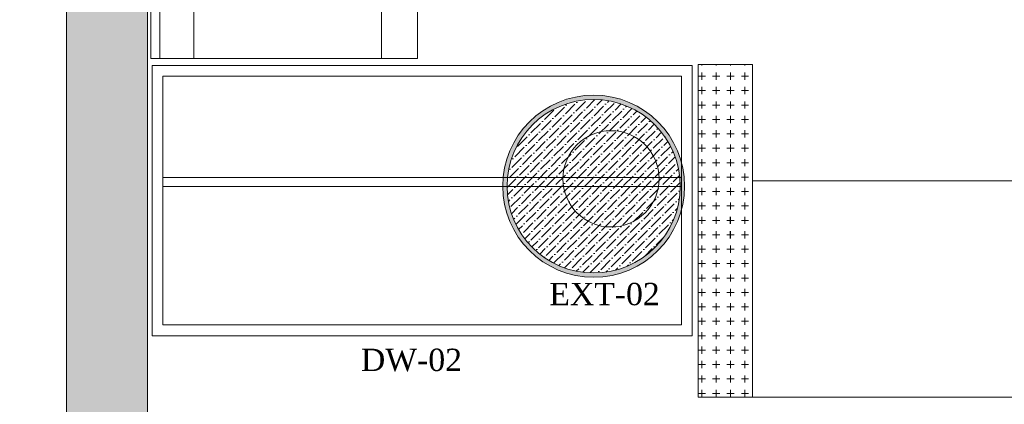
# Model space of a CAD drawing. Extents: x 3940905 to 4145695, y 925352 to 1109797.
# Tile 426 of 656: x 4004253 to 4006987, y 1099149 to 1100216. Entities that reach past the tile are written whole.
import ezdxf

# ---------------------------------------------------------------- set-up
doc = ezdxf.new("R2010")
doc.units = 0
doc.header["$LTSCALE"] = 750
doc.header["$MEASUREMENT"] = 0
doc.layers.get('0').update_dxf_attribs({"linetype": 'CONTINUOUS', "lineweight": 0})
for name, color, linetype, lineweight in [('CKD Equipments', 252, 'CONTINUOUS', 0), ('HATCH', 7, 'CONTINUOUS', 0), ('wall', 7, 'CONTINUOUS', 25)]:
    doc.layers.add(name, color=color, linetype=linetype, lineweight=lineweight)
doc.layers.add('PDF_A - TEXT', color=7, linetype='CONTINUOUS')
doc.layers.add('S-Hatch_8', color=7, linetype='CONTINUOUS')
doc.styles.add('CKD_Dimension Text', font='BOOKOS.TTF')

# ---------------------------------------------------------------- blocks, each defined once
blk = doc.blocks.new('G$CD7D92FFB')
h = blk.add_hatch(color=144)
h.dxf.hatch_style = 1
edge = h.paths.add_edge_path()
edge.add_arc((252.5, 252.5), 252.5, 0, 360)
edge = h.paths.add_edge_path(flags=16)
edge.add_arc((252.5, 252.5), 240.5, 0, 360)
h = blk.add_hatch()
h.set_pattern_fill('ANSI36', color=61, scale=120)
h.set_pattern_definition([(45, (-31984.959, -8297.094), (7.954951, 29.168155), [37.5, -7.5, 0, -7.5])])
h.paths.add_polyline_path([(493, 252.5, 1), (12, 252.5, 1)])
at = {"layer": 'CKD Equipments', "color": 25, "ltscale": 0.25}
for radius in [252.5, 240.5]:
    blk.add_circle((252.5, 252.5), radius, dxfattribs=at)

msp = doc.modelspace()

# ---------------------------------------------------------------- hatches: boundary and pattern name
at = {"layer": 'HATCH'}
h = msp.add_hatch(color=8, dxfattribs=at)
h.dxf.hatch_style = 1
h.paths.add_polyline_path([(4016977.7, 1102308.4), (4004382.7, 1102308.4), (4004382.7, 1088263.4), (4004252.7, 1088263.4), (4004252.7, 1074300.4), (4004415.7, 1074300.4), (4004415.7, 1067776.4), (4004872.7, 1067776.4), (4004872.7, 1072350.4), (4004872.7, 1074463.4), (4004482.7, 1074463.4), (4004482.7, 1088033.5), (4004607.7, 1088033.4), (4004607.7, 1102078.4), (4016977.7, 1102078.4)])

# ---------------------------------------------------------------- linework, layer by layer
at = {"layer": 'CKD Equipments', "color": 252, "true_color": 0x989898}
for p, q in [((4004616.9, 1101315.1), (4004616.9, 1100108.7)), ((4004642.1, 1100108.7), (4004642.1, 1101315.1)), ((4004736, 1100108.7), (4004736, 1101315.1)), ((4005257, 1100108.7), (4005257, 1101315.1)), ((4005357.3, 1100108.7), (4005357.3, 1101315.1)), ((4004616.9, 1100108.7), (4005357.3, 1100108.7)), ((4004617.2, 1100108.7), (4004642.1, 1100108.7)), ((4004641.9, 1100108.7), (4004736, 1100108.7)), ((4005357.3, 1100108.7), (4005257, 1100108.7)), ((4006120.5, 1100089.4), (4004620.5, 1100089.4)), ((4004620.5, 1100089.4), (4004620.5, 1099339.4)), ((4006120.5, 1099339.4), (4006120.5, 1100089.4)), ((4006090.5, 1100059.4), (4004650.5, 1100059.4)), ((4004650.5, 1100059.4), (4004650.5, 1099369.4)), ((4006090.5, 1099369.4), (4006090.5, 1100059.4)), ((4006090.5, 1099778), (4004650.5, 1099778)), ((4006090.5, 1099753.1), (4004650.5, 1099753.1)), ((4006287.9, 1099769.4), (4007214.8, 1099769.4)), ((4006287.9, 1099169.5), (4006287.9, 1099769.4)), ((4006287.9, 1099769.4), (4006287.9, 1099769.4)), ((4006287.9, 1099769.4), (4007214.8, 1099769.4)), ((4004650.5, 1099369.4), (4006090.5, 1099369.4)), ((4004620.5, 1099339.4), (4006120.5, 1099339.4)), ((4007214.8, 1099169.5), (4006287.9, 1099169.5))]:
    msp.add_line(p, q, dxfattribs=at)
at = {"layer": 'CKD Equipments'}
for p, q in [((4006136.8, 1100091.9), (4006287.9, 1100091.9)), ((4006136.8, 1099169.5), (4006136.8, 1100091.9)), ((4006287.9, 1100091.9), (4006287.9, 1099169.5)), ((4006287.9, 1099169.5), (4006136.8, 1099169.5))]:
    msp.add_line(p, q, dxfattribs=at)
at = {"layer": 'CKD Equipments', "color": 252, "linetype": 'Continuous'}
for p, q in [((4006146.8, 1100089.5), (4006146.8, 1100091.9)), ((4006186.8, 1100089.5), (4006186.8, 1100091.9)), ((4006226.8, 1100089.5), (4006226.8, 1100091.9)), ((4006266.8, 1100089.5), (4006266.8, 1100091.9)), ((4006136.8, 1100059.5), (4006156.8, 1100059.5)), ((4006146.8, 1100049.5), (4006146.8, 1100069.5)), ((4006176.8, 1100059.5), (4006196.8, 1100059.5)), ((4006186.8, 1100049.5), (4006186.8, 1100069.5)), ((4006216.8, 1100059.5), (4006236.8, 1100059.5)), ((4006226.8, 1100049.5), (4006226.8, 1100069.5)), ((4006256.8, 1100059.5), (4006276.8, 1100059.5)), ((4006266.8, 1100049.5), (4006266.8, 1100069.5)), ((4006146.8, 1100009.5), (4006146.8, 1100029.5)), ((4006186.8, 1100009.5), (4006186.8, 1100029.5)), ((4006226.8, 1100009.5), (4006226.8, 1100029.5)), ((4006266.8, 1100009.5), (4006266.8, 1100029.5)), ((4006136.8, 1100019.5), (4006156.8, 1100019.5)), ((4006176.8, 1100019.5), (4006196.8, 1100019.5)), ((4006216.8, 1100019.5), (4006236.8, 1100019.5)), ((4006256.8, 1100019.5), (4006276.8, 1100019.5)), ((4006136.8, 1099979.5), (4006156.8, 1099979.5)), ((4006146.8, 1099969.5), (4006146.8, 1099989.5)), ((4006176.8, 1099979.5), (4006196.8, 1099979.5)), ((4006186.8, 1099969.5), (4006186.8, 1099989.5)), ((4006216.8, 1099979.5), (4006236.8, 1099979.5)), ((4006226.8, 1099969.5), (4006226.8, 1099989.5)), ((4006256.8, 1099979.5), (4006276.8, 1099979.5)), ((4006266.8, 1099969.5), (4006266.8, 1099989.5)), ((4006146.8, 1099929.5), (4006146.8, 1099949.5)), ((4006186.8, 1099929.5), (4006186.8, 1099949.5)), ((4006226.8, 1099929.5), (4006226.8, 1099949.5)), ((4006266.8, 1099929.5), (4006266.8, 1099949.5)), ((4006136.8, 1099939.5), (4006156.8, 1099939.5)), ((4006176.8, 1099939.5), (4006196.8, 1099939.5)), ((4006216.8, 1099939.5), (4006236.8, 1099939.5)), ((4006256.8, 1099939.5), (4006276.8, 1099939.5)), ((4006136.8, 1099899.5), (4006156.8, 1099899.5)), ((4006146.8, 1099889.5), (4006146.8, 1099909.5)), ((4006176.8, 1099899.5), (4006196.8, 1099899.5)), ((4006186.8, 1099889.5), (4006186.8, 1099909.5)), ((4006216.8, 1099899.5), (4006236.8, 1099899.5)), ((4006226.8, 1099889.5), (4006226.8, 1099909.5)), ((4006256.8, 1099899.5), (4006276.8, 1099899.5)), ((4006266.8, 1099889.5), (4006266.8, 1099909.5)), ((4006136.8, 1099859.5), (4006156.8, 1099859.5)), ((4006146.8, 1099849.5), (4006146.8, 1099869.5)), ((4006176.8, 1099859.5), (4006196.8, 1099859.5)), ((4006186.8, 1099849.5), (4006186.8, 1099869.5)), ((4006216.8, 1099859.5), (4006236.8, 1099859.5)), ((4006226.8, 1099849.5), (4006226.8, 1099869.5)), ((4006256.8, 1099859.5), (4006276.8, 1099859.5)), ((4006266.8, 1099849.5), (4006266.8, 1099869.5)), ((4006136.8, 1099819.5), (4006156.8, 1099819.5)), ((4006146.8, 1099809.5), (4006146.8, 1099829.5)), ((4006176.8, 1099819.5), (4006196.8, 1099819.5)), ((4006186.8, 1099809.5), (4006186.8, 1099829.5)), ((4006216.8, 1099819.5), (4006236.8, 1099819.5)), ((4006226.8, 1099809.5), (4006226.8, 1099829.5)), ((4006256.8, 1099819.5), (4006276.8, 1099819.5)), ((4006266.8, 1099809.5), (4006266.8, 1099829.5)), ((4006136.8, 1099779.5), (4006156.8, 1099779.5)), ((4006146.8, 1099769.5), (4006146.8, 1099789.5)), ((4006176.8, 1099779.5), (4006196.8, 1099779.5)), ((4006186.8, 1099769.5), (4006186.8, 1099789.5)), ((4006216.8, 1099779.5), (4006236.8, 1099779.5)), ((4006226.8, 1099769.5), (4006226.8, 1099789.5)), ((4006256.8, 1099779.5), (4006276.8, 1099779.5)), ((4006266.8, 1099769.5), (4006266.8, 1099789.5)), ((4006146.8, 1099729.5), (4006146.8, 1099749.5)), ((4006186.8, 1099729.5), (4006186.8, 1099749.5)), ((4006226.8, 1099729.5), (4006226.8, 1099749.5)), ((4006266.8, 1099729.5), (4006266.8, 1099749.5)), ((4006136.8, 1099739.5), (4006156.8, 1099739.5)), ((4006176.8, 1099739.5), (4006196.8, 1099739.5)), ((4006216.8, 1099739.5), (4006236.8, 1099739.5)), ((4006256.8, 1099739.5), (4006276.8, 1099739.5)), ((4006136.8, 1099699.5), (4006156.8, 1099699.5)), ((4006146.8, 1099689.5), (4006146.8, 1099709.5)), ((4006176.8, 1099699.5), (4006196.8, 1099699.5)), ((4006186.8, 1099689.5), (4006186.8, 1099709.5)), ((4006216.8, 1099699.5), (4006236.8, 1099699.5)), ((4006226.8, 1099689.5), (4006226.8, 1099709.5)), ((4006256.8, 1099699.5), (4006276.8, 1099699.5)), ((4006266.8, 1099689.5), (4006266.8, 1099709.5)), ((4006146.8, 1099649.5), (4006146.8, 1099669.5)), ((4006186.8, 1099649.5), (4006186.8, 1099669.5)), ((4006266.8, 1099649.5), (4006266.8, 1099669.5)), ((4006136.8, 1099659.5), (4006156.8, 1099659.5)), ((4006176.8, 1099659.5), (4006196.8, 1099659.5)), ((4006216.8, 1099659.5), (4006236.8, 1099659.5)), ((4006256.8, 1099659.5), (4006276.8, 1099659.5)), ((4006136.8, 1099619.5), (4006156.8, 1099619.5)), ((4006146.8, 1099609.5), (4006146.8, 1099629.5)), ((4006176.8, 1099619.5), (4006196.8, 1099619.5)), ((4006186.8, 1099609.5), (4006186.8, 1099629.5)), ((4006216.8, 1099619.5), (4006236.8, 1099619.5)), ((4006256.8, 1099619.5), (4006276.8, 1099619.5)), ((4006266.8, 1099609.5), (4006266.8, 1099629.5)), ((4006146.8, 1099569.5), (4006146.8, 1099589.5)), ((4006186.8, 1099569.5), (4006186.8, 1099589.5)), ((4006226.8, 1099569.5), (4006226.8, 1099589.5)), ((4006266.8, 1099569.5), (4006266.8, 1099589.5)), ((4006136.8, 1099579.5), (4006156.8, 1099579.5)), ((4006176.8, 1099579.5), (4006196.8, 1099579.5)), ((4006216.8, 1099579.5), (4006236.8, 1099579.5)), ((4006256.8, 1099579.5), (4006276.8, 1099579.5)), ((4006136.8, 1099539.5), (4006156.8, 1099539.5)), ((4006146.8, 1099529.5), (4006146.8, 1099549.5)), ((4006176.8, 1099539.5), (4006196.8, 1099539.5)), ((4006186.8, 1099529.5), (4006186.8, 1099549.5)), ((4006216.8, 1099539.5), (4006236.8, 1099539.5)), ((4006226.8, 1099529.5), (4006226.8, 1099549.5)), ((4006256.8, 1099539.5), (4006276.8, 1099539.5)), ((4006266.8, 1099529.5), (4006266.8, 1099549.5)), ((4006146.8, 1099489.5), (4006146.8, 1099509.5)), ((4006186.8, 1099489.5), (4006186.8, 1099509.5)), ((4006226.8, 1099489.5), (4006226.8, 1099509.5)), ((4006266.8, 1099489.5), (4006266.8, 1099509.5)), ((4006136.8, 1099499.5), (4006156.8, 1099499.5)), ((4006176.8, 1099499.5), (4006196.8, 1099499.5)), ((4006216.8, 1099499.5), (4006236.8, 1099499.5)), ((4006256.8, 1099499.5), (4006276.8, 1099499.5)), ((4006136.8, 1099459.5), (4006156.8, 1099459.5)), ((4006146.8, 1099449.5), (4006146.8, 1099469.5)), ((4006176.8, 1099459.5), (4006196.8, 1099459.5)), ((4006186.8, 1099449.5), (4006186.8, 1099469.5)), ((4006216.8, 1099459.5), (4006236.8, 1099459.5)), ((4006226.8, 1099449.5), (4006226.8, 1099469.5)), ((4006256.8, 1099459.5), (4006276.8, 1099459.5)), ((4006266.8, 1099449.5), (4006266.8, 1099469.5)), ((4006146.8, 1099409.5), (4006146.8, 1099429.5)), ((4006186.8, 1099409.5), (4006186.8, 1099429.5)), ((4006226.8, 1099409.5), (4006226.8, 1099429.5)), ((4006266.8, 1099409.5), (4006266.8, 1099429.5)), ((4006136.8, 1099419.5), (4006156.8, 1099419.5)), ((4006176.8, 1099419.5), (4006196.8, 1099419.5)), ((4006216.8, 1099419.5), (4006236.8, 1099419.5)), ((4006256.8, 1099419.5), (4006276.8, 1099419.5)), ((4006136.8, 1099379.5), (4006156.8, 1099379.5)), ((4006146.8, 1099369.5), (4006146.8, 1099389.5)), ((4006176.8, 1099379.5), (4006196.8, 1099379.5)), ((4006186.8, 1099369.5), (4006186.8, 1099389.5)), ((4006216.8, 1099379.5), (4006236.8, 1099379.5)), ((4006226.8, 1099369.5), (4006226.8, 1099389.5)), ((4006256.8, 1099379.5), (4006276.8, 1099379.5)), ((4006266.8, 1099369.5), (4006266.8, 1099389.5)), ((4006136.8, 1099339.5), (4006156.8, 1099339.5)), ((4006146.8, 1099329.5), (4006146.8, 1099349.5)), ((4006176.8, 1099339.5), (4006196.8, 1099339.5)), ((4006186.8, 1099329.5), (4006186.8, 1099349.5)), ((4006216.8, 1099339.5), (4006236.8, 1099339.5)), ((4006226.8, 1099329.5), (4006226.8, 1099349.5)), ((4006256.8, 1099339.5), (4006276.8, 1099339.5)), ((4006266.8, 1099329.5), (4006266.8, 1099349.5)), ((4006136.8, 1099299.5), (4006156.8, 1099299.5)), ((4006146.8, 1099289.5), (4006146.8, 1099309.5)), ((4006176.8, 1099299.5), (4006196.8, 1099299.5)), ((4006186.8, 1099289.5), (4006186.8, 1099309.5)), ((4006216.8, 1099299.5), (4006236.8, 1099299.5)), ((4006226.8, 1099289.5), (4006226.8, 1099309.5)), ((4006256.8, 1099299.5), (4006276.8, 1099299.5)), ((4006266.8, 1099289.5), (4006266.8, 1099309.5)), ((4006136.8, 1099259.5), (4006156.8, 1099259.5)), ((4006146.8, 1099249.5), (4006146.8, 1099269.5)), ((4006176.8, 1099259.5), (4006196.8, 1099259.5)), ((4006186.8, 1099249.5), (4006186.8, 1099269.5)), ((4006216.8, 1099259.5), (4006236.8, 1099259.5)), ((4006226.8, 1099249.5), (4006226.8, 1099269.5)), ((4006256.8, 1099259.5), (4006276.8, 1099259.5)), ((4006266.8, 1099249.5), (4006266.8, 1099269.5)), ((4006136.8, 1099219.5), (4006156.8, 1099219.5)), ((4006146.8, 1099209.5), (4006146.8, 1099229.5)), ((4006176.8, 1099219.5), (4006196.8, 1099219.5)), ((4006186.8, 1099209.5), (4006186.8, 1099229.5)), ((4006216.8, 1099219.5), (4006236.8, 1099219.5)), ((4006226.8, 1099209.5), (4006226.8, 1099229.5)), ((4006256.8, 1099219.5), (4006276.8, 1099219.5)), ((4006266.8, 1099209.5), (4006266.8, 1099229.5)), ((4006136.8, 1099179.5), (4006156.8, 1099179.5)), ((4006146.8, 1099169.5), (4006146.8, 1099189.5)), ((4006176.8, 1099179.5), (4006196.8, 1099179.5)), ((4006186.8, 1099169.5), (4006186.8, 1099189.5)), ((4006216.8, 1099179.5), (4006236.8, 1099179.5)), ((4006226.8, 1099169.5), (4006226.8, 1099189.5)), ((4006256.8, 1099179.5), (4006276.8, 1099179.5)), ((4006266.8, 1099169.5), (4006266.8, 1099189.5))]:
    msp.add_line(p, q, dxfattribs=at)
at = {"layer": 'CKD Equipments', "color": 42}
msp.add_circle((4005894.8, 1099774.7), 133.6, dxfattribs=at)
at = {"layer": 'S-Hatch_8', "color": 251, "true_color": 0x636466}
for p, q in [((4006226.8, 1099649.5), (4006226.8, 1099669.5)), ((4006226.8, 1099609.5), (4006226.8, 1099629.5))]:
    msp.add_line(p, q, dxfattribs=at)
at = {"layer": 'wall', "lineweight": 0, "ltscale": 2}
msp.add_lwpolyline([(4016977.7, 1102308.4), (4004382.7, 1102308.4), (4004382.7, 1088263.4), (4004252.7, 1088263.4), (4004252.7, 1074300.4), (4004415.7, 1074300.4), (4004415.7, 1067776.4), (4004872.7, 1067776.4), (4004872.7, 1074463.4), (4004482.7, 1074463.4), (4004482.7, 1088033.5), (4004607.7, 1088033.4), (4004607.7, 1102078.4), (4016977.7, 1102078.4)], close=True, dxfattribs=at)

# ---------------------------------------------------------------- block references
at = {"layer": 'CKD Equipments', "ltscale": 0.25}
msp.add_blockref('G$CD7D92FFB', (4005594.2, 1099501.7), dxfattribs=at)

# ---------------------------------------------------------------- texts
at = {"layer": 'PDF_A - TEXT', "attachment_point": 1, "style": 'CKD_Dimension Text'}
for s, insert, char_height, width in [('\\pxqc;EXT-02', (4005484.3, 1099486.1), 61.963, 784.973), ('DW-02', (4005200.4, 1099303.5), 61.96, 1413.658)]:
    msp.add_mtext(s, dxfattribs=dict(at, insert=insert, char_height=char_height, width=width))

doc.saveas('drawing.dxf')
